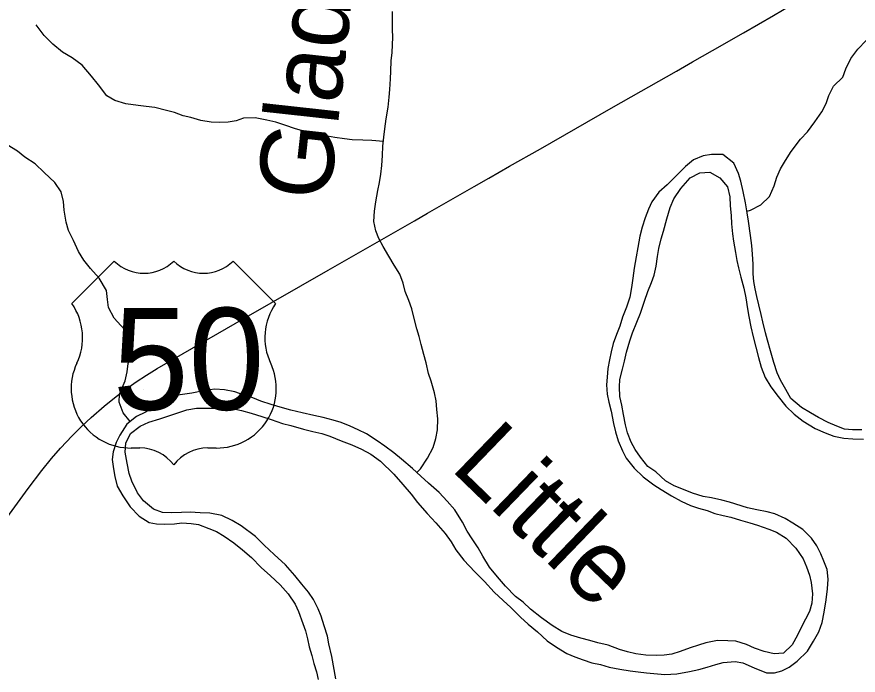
# Model space of a CAD drawing. Extents: x 1451455 to 1749751, y 218250 to 574981.
# Drawn here: x 1547561 to 1553308, y 424832 to 429328 of the extents above; entities that cross this region are included whole.
import ezdxf

# ---------------------------------------------------------------- set-up
doc = ezdxf.new("R2010")
doc.units = 0
for name, color, linetype in [('GM_X_Major_River', 7, 'Continuous'), ('GM_X_Major_River_Text', 7, 'Continuous'), ('GM_X_Minor_River', 7, 'Continuous'), ('GM_X_Minor_River_Text', 7, 'Continuous'), ('GM_X_US_Location', 7, 'Continuous'), ('GM_X_US_Route', 7, 'Continuous'), ('GM_X_US_Shield', 7, 'Continuous')]:
    doc.layers.add(name, color=color, linetype=linetype)

msp = doc.modelspace()

# ---------------------------------------------------------------- linework, layer by layer
at = {"layer": 'GM_X_Major_River'}
for points in [[(1553334, 426507.4), (1553269.8, 426506.6), (1553215.7, 426511.6), (1553161.9, 426532.6), (1553104.1, 426557.7), (1553036.5, 426593), (1552982.9, 426624), (1552921.4, 426661.2), (1552848.3, 426722.6), (1552815.3, 426783.3), (1552778.4, 426846), (1552755.3, 426896.5), (1552732.5, 426967), (1552709.9, 427047.6), (1552689.2, 427120), (1552676.1, 427170.3), (1552657.5, 427244.8), (1552646.4, 427295.1), (1552629.6, 427361.5), (1552616.6, 427417.8), (1552605.5, 427470.1), (1552596.4, 427520.3), (1552591.4, 427572.5), (1552590.6, 427638.6), (1552585.9, 427706.7), (1552581, 427766.9), (1552572.3, 427835.1), (1552558.1, 427933.5), (1552551.1, 427989.8), (1552538.4, 428058.1), (1552521.7, 428134.5), (1552507, 428206.8), (1552492, 428259.2), (1552459.2, 428329.9), (1552384, 428387.3), (1552305.7, 428388.8), (1552249.4, 428379.8), (1552184.6, 428351), (1552129.6, 428305.9), (1552066.1, 428243), (1552002.8, 428182.1), (1551947.6, 428131), (1551898.2, 428065.8), (1551875.2, 428014.2), (1551854, 427954.5), (1551832.7, 427890.8), (1551817.5, 427831), (1551804, 427753.1), (1551790.7, 427689.3), (1551777.2, 427611.4), (1551767.9, 427543.5), (1551760.7, 427479.5), (1551747.4, 427413.7)], [(1551693.3, 426675.7), (1551680.4, 426736), (1551677.6, 426802.1), (1551680.6, 426852.2), (1551697.9, 426921.9), (1551711, 426975.8), (1551726.2, 427037.6), (1551747.8, 427115.3), (1551766.9, 427171), (1551796.3, 427242.6), (1551821.6, 427304.2), (1551849.2, 427385.8), (1551872.5, 427451.5), (1551895.8, 427513.1), (1551914.8, 427564.8), (1551928, 427624.7), (1551937.3, 427692.6), (1551946.4, 427746.5), (1551963.7, 427812.3), (1551978.7, 427864.1), (1552000.4, 427949.8), (1552023.9, 428025.5), (1552049.1, 428085.1), (1552096.6, 428156.3), (1552160.2, 428229.2), (1552227.1, 428264.1), (1552295.4, 428266.8), (1552363, 428229.5), (1552416, 428166.5), (1552430.7, 428098.1), (1552433.6, 428038), (1552440.4, 427971.8), (1552443.3, 427913.6), (1552450.1, 427847.4), (1552457.1, 427795.2), (1552469.7, 427718.9), (1552478.7, 427664.6), (1552489.8, 427614.4), (1552506.7, 427550), (1552527.3, 427475.5), (1552540.1, 427409.2), (1552552.8, 427334.8), (1552561.8, 427282.6), (1552574.5, 427210.3), (1552591.3, 427143.9), (1552610, 427071.4), (1552626.8, 427001), (1552645.6, 426936.6), (1552672.4, 426866), (1552711.3, 426801.2), (1552762.2, 426734.2), (1552815.2, 426669.1), (1552870.4, 426614), (1552931.7, 426566.8), (1553015, 426517.2), (1553082.7, 426488), (1553142.5, 426464.8), (1553210.5, 426451.6), (1553272.6, 426446.4), (1553344.8, 426443.1)], [(1551747.4, 427413.7), (1551726, 427346), (1551698.6, 427276.4), (1551679.4, 427214.7), (1551656.3, 427159), (1551635, 427097.3), (1551619.9, 427039.5), (1551608.8, 426985.7), (1551597.7, 426925.8), (1551592.6, 426867.8), (1551589.6, 426815.8), (1551594.4, 426751.6), (1551605.4, 426697.3), (1551620.3, 426635), (1551636.7, 426550.5), (1551649.7, 426494.2), (1551668.6, 426431.8), (1551699.5, 426365.1), (1551724.6, 426314.6), (1551777.5, 426245.5), (1551838.6, 426186.3), (1551911.9, 426132.9), (1551963.4, 426099.9), (1552032.8, 426056.6), (1552098.4, 426019.4), (1552162.1, 425990.1), (1552217.9, 425973.1), (1552275.8, 425956), (1552329.7, 425937), (1552385.6, 425922), (1552437.6, 425911), (1552505.4, 425889.7), (1552567.3, 425872.6), (1552621.2, 425855.6), (1552698.9, 425828.1), (1552750.7, 425809.1), (1552816.2, 425767.9), (1552883.2, 425700.5), (1552931.9, 425625.5), (1552955, 425571), (1552976, 425514.6), (1552987.1, 425464.3), (1552995.7, 425388), (1552992.5, 425324), (1552975.3, 425266.2), (1552948.3, 425214.7), (1552919.1, 425157.1), (1552894, 425105.5), (1552856.6, 425040.1), (1552799.4, 424983.1), (1552735, 424978.2), (1552667.1, 424993.5), (1552601.3, 425016.8), (1552545.6, 425041.8), (1552471.7, 425063.2), (1552417.6, 425066.2), (1552347.4, 425069.5), (1552268.8, 425052.9), (1552218.3, 425035.8), (1552161.7, 425018.8), (1552093, 424994), (1552034.5, 424975.1), (1551984.1, 424968), (1551929.9, 424967), (1551857.7, 424968.3), (1551789.6, 424977.6), (1551731.7, 424990.6), (1551677.8, 425007.6), (1551600.1, 425037.1), (1551530.1, 425052.4), (1551474.2, 425069.5), (1551414.3, 425084.6), (1551344.5, 425105.9), (1551284.7, 425131), (1551217.2, 425170.3), (1551144, 425223.7), (1551070.8, 425283.1), (1551019.5, 425330.2), (1550968.1, 425369.2), (1550899.2, 425440.5), (1550844.2, 425503.6), (1550789.2, 425570.7), (1550744.5, 425645.6), (1550711.4, 425702.3), (1550670.4, 425763.2), (1550637.3, 425815.8), (1550604.3, 425876.5), (1550553.8, 425961.6), (1550500.7, 426020.6), (1550445.6, 426079.7), (1550372.5, 426143.1), (1550321.2, 426190.1), (1550264, 426243.3), (1550189, 426306.7), (1550135.6, 426349.8), (1550074.2, 426397), (1550022.7, 426432), (1549949.3, 426479.4), (1549893.7, 426508.4), (1549838, 426533.5), (1549776.2, 426556.6)], [(1549776.2, 426556.6), (1549722.3, 426573.6), (1549652.4, 426593), (1549590.4, 426606.1), (1549510.5, 426623.6), (1549432.6, 426643), (1549374.7, 426658.1), (1549298.8, 426679.6), (1549227, 426702.9), (1549173.2, 426725.9), (1549113.4, 426745), (1549049.5, 426766.2), (1548979.6, 426781.5), (1548913.4, 426784.8), (1548845, 426776), (1548756.3, 426757.6), (1548659.7, 426745.4), (1548586.9, 426716.6), (1548511.9, 426676), (1548440.7, 426627.2), (1548377.9, 426598.3), (1548312.7, 426545.4), (1548265.2, 426472.2), (1548240.1, 426420.6), (1548218.8, 426356.9), (1548211.8, 426305), (1548220.6, 426240.7), (1548229.7, 426188.5), (1548246.5, 426122.1), (1548285.4, 426057.2), (1548334.2, 425982.3), (1548397.2, 425917), (1548464.6, 425873.7), (1548514.6, 425864.8), (1548568.8, 425863.8), (1548637.1, 425866.5), (1548687.4, 425871.6), (1548751.5, 425868.5), (1548801.6, 425861.5), (1548873.3, 425834.2), (1548925.1, 425813.2), (1548976.7, 425782.2), (1549044.1, 425736.9), (1549103.4, 425687.8), (1549164.6, 425634.6), (1549229.6, 425567.3), (1549294.7, 425510), (1549359.8, 425448.7), (1549414.8, 425387.6), (1549461.7, 425316.7), (1549484.8, 425266.2), (1549515.4, 425185.5), (1549532.5, 425135.1), (1549547.5, 425080.8), (1549558.5, 425026.5), (1549575.5, 424966.1), (1549590.5, 424911.8), (1549607.5, 424855.3), (1549618.5, 424803.1)], [(1548908.9, 426656.7), (1548963.2, 426659.7), (1549021.3, 426654.6), (1549095.3, 426639.2), (1549161.2, 426622), (1549235, 426598.6), (1549298.9, 426577.4), (1549374.7, 426552), (1549432.6, 426536.9), (1549518.4, 426513.3), (1549582.3, 426496.1), (1549644.3, 426483), (1549698.1, 426463.9), (1549775.8, 426432.5), (1549849.6, 426405.1), (1549915.3, 426375.8), (1549978.8, 426340.6), (1550046.2, 426293.3), (1550136.8, 426205.5), (1550197.7, 426134.3), (1550254.7, 426067.2), (1550297.7, 426010.3), (1550364.6, 425937), (1550423.6, 425871.8), (1550486.4, 425798.6), (1550527.5, 425741.8), (1550560.6, 425687.1), (1550613.5, 425618), (1550690.3, 425538.5), (1550755.2, 425471.2), (1550822.1, 425397.9), (1550883.3, 425342.7), (1550936.5, 425293.6), (1551001.5, 425228.3), (1551054.8, 425181.3), (1551118.1, 425128.1), (1551183.1, 425066.8), (1551246.6, 425023.6), (1551318, 424980.2), (1551371.7, 424957.2), (1551429.6, 424936.1), (1551489.4, 424917), (1551547.4, 424903.9), (1551607.3, 424886.8), (1551681.3, 424873.4), (1551751.3, 424862.1), (1551805.4, 424855.1), (1551861.4, 424848.1), (1551913.5, 424843.1), (1551987.7, 424837.7), (1552070.1, 424842.2), (1552156.7, 424856.7), (1552219.2, 424871.5), (1552277.7, 424886.5), (1552336.2, 424905.5), (1552386.7, 424918.5), (1552469.1, 424925), (1552521.1, 424916.1), (1552598.7, 424882.6), (1552682.4, 424847), (1552736.6, 424848), (1552787, 424861.1), (1552837.7, 424886.2), (1552890.6, 424927.3), (1552962.2, 424996.1), (1553003.6, 425063.5), (1553038.9, 425126.9), (1553062.2, 425192.6), (1553075.6, 425262.4), (1553089.2, 425346.3), (1553098.7, 425422.2), (1553104, 425488.2), (1553097.2, 425554.4), (1553074.2, 425610.9), (1553053.1, 425661.4), (1553026, 425716), (1552988.8, 425768.7), (1552929.7, 425825.9), (1552862.3, 425871.2), (1552808.7, 425902.2), (1552739.1, 425933.5), (1552687.2, 425948.5), (1552615.1, 425961.8), (1552553.2, 425975), (1552429.5, 426013.3), (1552377.5, 426028.2), (1552305.6, 426043.6), (1552249.6, 426052.6), (1552177.7, 426076), (1552115.9, 426099.1), (1552052.2, 426126.3), (1551992.6, 426159.5), (1551925.6, 426220.8), (1551872.1, 426257.8), (1551821.1, 426320.8), (1551783.9, 426373.6), (1551756.8, 426424.2), (1551731.9, 426486.7), (1551718.8, 426541), (1551704.2, 426613.4), (1551693.3, 426675.7)], [(1549741.1, 424806.8), (1549711.8, 424959.6), (1549691.4, 425046.1), (1549682.3, 425098.3), (1549659.6, 425168.8), (1549638.8, 425235.3), (1549619.7, 425285.7), (1549586.7, 425348.4), (1549553.6, 425399.1), (1549508.4, 425454), (1549459.4, 425513), (1549396.5, 425586.2), (1549319.6, 425655.8), (1549250.5, 425719.1), (1549191.4, 425778.3), (1549094.4, 425852.1), (1549032.9, 425889.3), (1548961.3, 425922.7), (1548879.3, 425938.2), (1548813.1, 425941.4), (1548744.9, 425944.7), (1548686.7, 425943.8), (1548618.4, 425941), (1548556.3, 425944.1), (1548494.4, 425965.3), (1548425.3, 426022.6), (1548386.2, 426077.4), (1548347.5, 426156.3), (1548328.4, 426208.7), (1548313.7, 426279), (1548301.1, 426355.4), (1548304.3, 426417.4), (1548337.6, 426482.9), (1548402.8, 426533.8), (1548463.5, 426560.7), (1548538.2, 426583.3), (1548722, 426644.1), (1548788.5, 426654.9), (1548856.7, 426655.6), (1548908.9, 426656.7)]]:
    msp.add_lwpolyline(points, dxfattribs=at)
at = {"layer": 'GM_X_Minor_River'}
for points in [[(1550292.6, 426216.8), (1550317.5, 426242.4), (1550366.9, 426313.7), (1550404.3, 426387.1), (1550423.4, 426448.9), (1550434.5, 426506.8), (1550437.8, 426582.8), (1550430.9, 426647), (1550425.9, 426705.2), (1550414.8, 426759.5), (1550390.2, 426840), (1550373, 426892.4), (1550356.2, 426964.7), (1550341.2, 427021.1), (1550322.3, 427089.5), (1550309.2, 427145.8), (1550294.1, 427198.1), (1550275.3, 427268.5), (1550258.4, 427334.9), (1550239.3, 427391.3), (1550214.3, 427451.8), (1550199.2, 427510.1), (1550178.2, 427570.6), (1550139.2, 427633.3), (1550102.2, 427694), (1550063.2, 427758.8), (1550034.1, 427815.3), (1550012.9, 427865.8), (1549999.9, 427930.1), (1550003.2, 428002.1), (1550014.4, 428066), (1550027.7, 428141.9), (1550038.7, 428197.8), (1550047.8, 428253.7), (1550054.8, 428313.6), (1550058, 428381.7), (1550061.1, 428445.7), (1550068.2, 428505.7), (1550075.2, 428563.6), (1550084.5, 428631.5), (1550097.9, 428711.4), (1550105.1, 428779.4), (1550110, 428831.4), (1550113.3, 428905.4), (1550116.2, 428957.4), (1550117.5, 429027.5), (1550124.5, 429085.4), (1550128.3, 429189.5), (1550127.2, 429241.6), (1550126.4, 429309.7), (1550127.4, 429363.8)], [(1550064.9, 428477.3), (1549985.6, 428483), (1549925.4, 428486.1), (1549851.2, 428489.3), (1549799.2, 428496.2), (1549733.1, 428503.3), (1549657.1, 428518.7), (1549591.1, 428531.8), (1549527.2, 428544.9), (1549457.3, 428566.1), (1549399.5, 428587.1), (1549329.6, 428608.3), (1549267.7, 428623.4), (1549189.7, 428638.8), (1549109.4, 428636.1), (1549058.9, 428617), (1549004.6, 428607.9), (1548946.4, 428606.9), (1548888.3, 428609.8), (1548818.2, 428621), (1548750.3, 428640.2), (1548696.4, 428653.2), (1548638.6, 428674.2), (1548582.7, 428689.1), (1548502.7, 428708.5), (1548444.7, 428715.5), (1548390.6, 428722.5), (1548304.6, 428733.9), (1548230.7, 428757.2), (1548175.1, 428788.2), (1548118.2, 428863.3), (1548071.1, 428924.1), (1548008.2, 428997.3), (1547938.9, 429048.5), (1547873.4, 429087.7), (1547806.1, 429140.9), (1547746.9, 429202), (1547692, 429273)], [(1552549.1, 428000.8), (1552573.7, 428008.1), (1552642.5, 428044.9), (1552701.7, 428101.9), (1552735.1, 428173.4), (1552752.3, 428233.2), (1552777.4, 428290.8), (1552812.6, 428348.2), (1552851.8, 428407.6), (1552913.5, 428492.6), (1552962.6, 428543.8), (1553011.9, 428611), (1553061.3, 428680.2), (1553090.4, 428735.7), (1553107.5, 428791.5), (1553140.7, 428855), (1553204, 428915.9), (1553225.2, 428973.6), (1553258.5, 429043.1), (1553305.8, 429108.3), (1553363.1, 429167.4)], [(1548335.8, 426564.2), (1548287.7, 426623.4), (1548260.8, 426696), (1548261.8, 426752), (1548301.5, 426841.5), (1548314.6, 426903.3), (1548321.7, 426961.3), (1548338.7, 427019.1), (1548351.8, 427081), (1548333.1, 427153.4), (1548272, 427220.5), (1548224.8, 427271.4), (1548185.9, 427342.1), (1548180.8, 427398.3), (1548173.9, 427458.5), (1548123.2, 427543.5), (1548064.2, 427610.5), (1548019, 427667.4), (1547981.9, 427726.1), (1547947.1, 427800.8), (1547914.2, 427869.4), (1547897.2, 427925.8), (1547884.5, 428008.1), (1547879.5, 428066.3), (1547862.6, 428132.6), (1547819.6, 428197.5), (1547746.6, 428264.8), (1547685.4, 428323.9), (1547616, 428369.2), (1547564.5, 428410.1), (1547495.1, 428455.3)]]:
    msp.add_lwpolyline(points, dxfattribs=at)
at = {"layer": 'GM_X_US_Route'}
for points in [[(1550785.6, 428226.3), (1550926.9, 428307.4), (1551137.7, 428427.8), (1551622, 428704.2), (1551758.7, 428782.1), (1552066.2, 428956.9), (1552177, 429020.5), (1552313.6, 429098.7), (1552524.9, 429218.3), (1552729, 429337), (1552914.3, 429449), (1553028, 429521.1), (1553258, 429678.9), (1553428.8, 429801.2), (1553571.6, 429906), (1553714.7, 430010.4), (1553817.8, 430085)], [(1547473.3, 425882.4), (1547637.9, 426107.4), (1547731.2, 426230), (1547797.1, 426311.5), (1547859.6, 426382.9), (1547938.1, 426466.5), (1548005.3, 426533.6), (1548067.8, 426591.4), (1548157.2, 426668.3), (1548238.6, 426734.4), (1548311.9, 426789.4), (1548375.8, 426834.6), (1548447, 426880.6), (1548520.2, 426925.6), (1549110.8, 427267.1), (1549688, 427599.2), (1549800, 427661), (1550276.6, 427935.2), (1550365.9, 427986.6), (1550685.1, 428168.6), (1550785.6, 428226.3)]]:
    msp.add_lwpolyline(points, dxfattribs=at)
at = {"layer": 'GM_X_US_Shield'}
for p, q in [((1548226.7, 427659.8), (1547936.6, 427369.7)), ((1549328.8, 427369.7), (1549038.8, 427659.8)), ((1548342.7, 426383.6), (1548400.7, 426383.6)), ((1548864.7, 426383.6), (1548922.7, 426383.6))]:
    msp.add_line(p, q, dxfattribs=at)
for centre, radius, start, end in [((1548429.7, 427866.9), 290, 225.573, 314.427), ((1548835.7, 427866.9), 290, 225.573, 314.427), ((1547604, 427136.8), 406.1, 334.54712, 35.00093), ((1549661.4, 427136.8), 406.1, 144.99907, 205.45288), ((1548338.1, 426789.6), 406.1, 154.83192, 270.63826), ((1548927.3, 426789.6), 406.1, 269.36174, 25.16808), ((1548400.7, 426093.6), 290, 36.8699, 90), ((1548864.7, 426093.6), 290, 90, 143.1301)]:
    msp.add_arc(centre, radius, start, end, dxfattribs=at)

# ---------------------------------------------------------------- texts
at = {"layer": 'GM_X_Major_River_Text'}
msp.add_text('Little', height=500.02, rotation=315.99493, dxfattribs=at).set_placement((1550514.2, 426243.6))
at = {"layer": 'GM_X_Minor_River_Text'}
msp.add_text('Glady', height=500.02, rotation=83.7343, dxfattribs=at).set_placement((1549696.7, 428062))
at = {"layer": 'GM_X_US_Location'}
for s in ['/', '0']:
    msp.add_text(s, height=1, dxfattribs=at).set_placement((1548632.4, 426987.2))
msp.add_text('50', height=1, rotation=0.00001, dxfattribs=at).set_placement((1548425.9, 426780.2))
at = {"layer": 'GM_X_US_Shield'}
msp.add_text('50', height=696.1, dxfattribs=at).set_placement((1548216.7, 426644.6))

doc.saveas('drawing.dxf')
